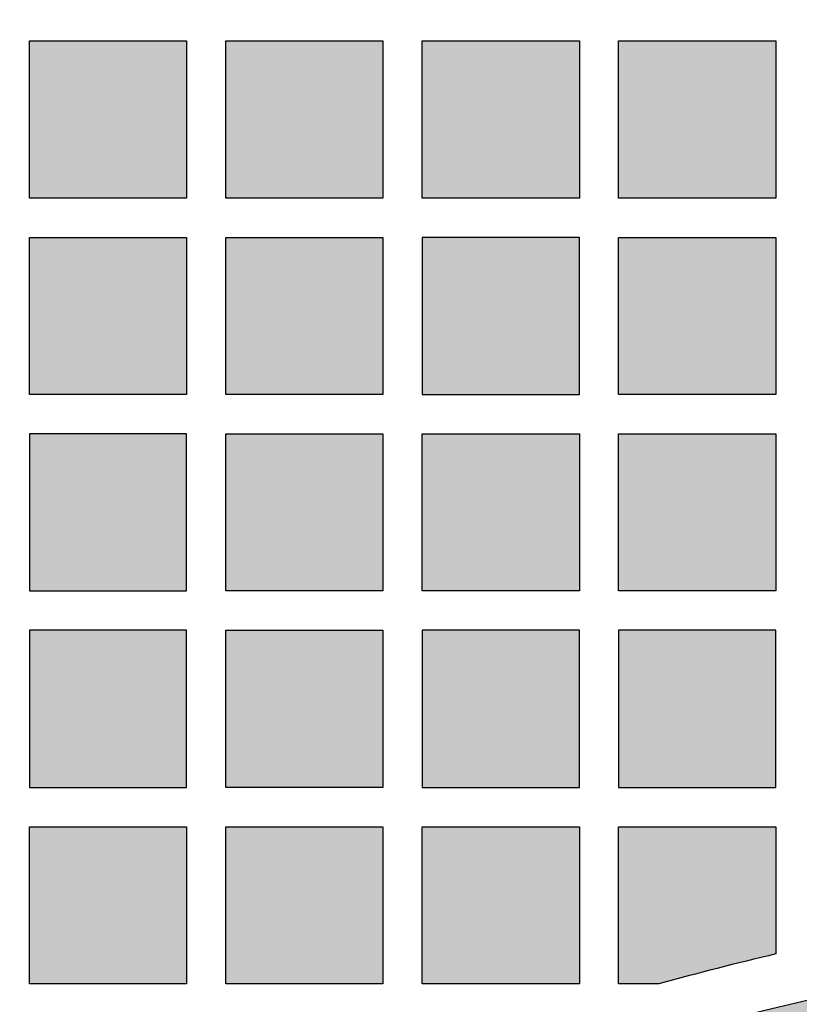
# Model space of a CAD drawing. Header units: millimetres. Extents: x -3873 to -97, y 912 to 4165.
# Tile 544 of 656: x -1774 to -1714, y 3164 to 3239. Entities that reach past the tile are written whole.
import ezdxf

# ---------------------------------------------------------------- set-up
doc = ezdxf.new("R2010")
doc.units = ezdxf.units.MM
doc.layers.add('pattern', color=7, linetype='Continuous', true_color=0x000000)

msp = doc.modelspace()

# ---------------------------------------------------------------- hatches: boundary and pattern name
at = {"layer": 'pattern'}
for points in [[(-1773.149, 3225.095), (-1773.149, 3237.095), (-1761.149, 3237.095), (-1761.149, 3225.095)], [(-1758.148, 3225.095), (-1758.148, 3237.095), (-1746.149, 3237.095), (-1746.149, 3225.095)], [(-1743.149, 3237.095), (-1731.149, 3237.095), (-1731.149, 3225.095), (-1743.149, 3225.095)], [(-1716.149, 3237.095), (-1716.149, 3225.095), (-1728.149, 3225.095), (-1728.149, 3237.095)], [(-1773.149, 3222.095), (-1761.149, 3222.095), (-1761.149, 3210.095), (-1773.149, 3210.095)], [(-1746.149, 3222.095), (-1746.149, 3210.095), (-1758.148, 3210.095), (-1758.148, 3222.095)], [(-1731.149, 3222.095), (-1743.149, 3222.095), (-1743.149, 3210.095), (-1731.149, 3210.095)], [(-1716.149, 3222.095), (-1716.149, 3210.095), (-1728.149, 3210.095), (-1728.149, 3222.095)], [(-1761.149, 3207.095), (-1773.149, 3207.095), (-1773.149, 3195.095), (-1761.149, 3195.095)], [(-1746.149, 3207.095), (-1746.149, 3195.095), (-1758.148, 3195.095), (-1758.148, 3207.095)], [(-1731.149, 3195.095), (-1743.149, 3195.095), (-1743.149, 3207.095), (-1731.149, 3207.095)], [(-1716.149, 3207.095), (-1716.149, 3195.095), (-1728.149, 3195.095), (-1728.149, 3207.095)], [(-1761.149, 3192.095), (-1773.149, 3192.095), (-1773.149, 3180.095), (-1761.149, 3180.095)], [(-1746.149, 3192.095), (-1746.149, 3180.095), (-1758.148, 3180.095), (-1758.148, 3192.095)], [(-1731.149, 3192.095), (-1743.149, 3192.095), (-1743.149, 3180.095), (-1731.149, 3180.095)], [(-1728.149, 3192.095), (-1728.149, 3180.095), (-1716.149, 3180.095), (-1716.149, 3192.095)], [(-1761.149, 3177.095), (-1761.149, 3165.095), (-1773.149, 3165.095), (-1773.149, 3177.095)], [(-1746.149, 3177.095), (-1746.149, 3165.095), (-1758.148, 3165.095), (-1758.148, 3177.095)], [(-1731.149, 3177.095), (-1731.149, 3165.095), (-1743.149, 3165.095), (-1743.149, 3177.095)], [(-1716.149, 3167.379), (-1725.069, 3165.095), (-1728.149, 3165.095), (-1728.149, 3177.095), (-1716.149, 3177.095)], [(-1803.27, 3124.356), (-1803.97, 3123.213), (-1804.641, 3122.048), (-1805.279, 3120.862), (-1805.886, 3119.656), (-1806.459, 3118.431), (-1806.998, 3117.189), (-1807.502, 3115.932), (-1807.97, 3114.66), (-1808.402, 3113.375), (-1808.797, 3112.079), (-1809.156, 3110.774), (-1809.477, 3109.46), (-1809.76, 3108.14), (-1810.005, 3106.816), (-1810.213, 3105.488), (-1810.383, 3104.158), (-1806.355, 3107.298), (-1802.25, 3110.366), (-1798.07, 3113.357), (-1793.818, 3116.27), (-1789.496, 3119.101), (-1785.105, 3121.85), (-1780.649, 3124.512), (-1776.129, 3127.087), (-1771.549, 3129.571), (-1766.911, 3131.962), (-1762.218, 3134.26), (-1757.473, 3136.461), (-1752.678, 3138.564), (-1747.838, 3140.568), (-1742.954, 3142.47), (-1738.03, 3144.271), (-1733.07, 3145.967), (-1728.077, 3147.559), (-1723.053, 3149.046), (-1718.002, 3150.426), (-1712.929, 3151.698), (-1707.835, 3152.864), (-1702.725, 3153.921), (-1697.602, 3154.87), (-1692.469, 3155.711), (-1687.33, 3156.443), (-1682.188, 3157.067), (-1677.046, 3157.584), (-1671.908, 3157.993), (-1666.778, 3158.296), (-1661.657, 3158.493), (-1656.55, 3158.585), (-1656.55, 3170.585), (-1661.363, 3170.505), (-1666.186, 3170.337), (-1671.017, 3170.078), (-1675.854, 3169.73), (-1680.692, 3169.291), (-1685.532, 3168.762), (-1690.369, 3168.142), (-1695.201, 3167.431), (-1700.026, 3166.628), (-1704.841, 3165.735), (-1709.643, 3164.75), (-1714.43, 3163.675), (-1719.2, 3162.51), (-1723.95, 3161.255), (-1728.676, 3159.91), (-1733.378, 3158.477), (-1738.052, 3156.956), (-1742.696, 3155.348), (-1747.307, 3153.654), (-1751.883, 3151.874), (-1756.422, 3150.011), (-1760.921, 3148.064), (-1765.379, 3146.036), (-1769.792, 3143.928), (-1774.159, 3141.741), (-1778.478, 3139.476), (-1782.747, 3137.136), (-1786.963, 3134.721), (-1791.125, 3132.234), (-1795.232, 3129.676), (-1799.28, 3127.05)]]:
    msp.add_hatch(color=256, dxfattribs=at).paths.add_polyline_path(points, flags=0)

# ---------------------------------------------------------------- linework, layer by layer
for points in [[(-1773.149, 3225.095), (-1773.149, 3237.095), (-1761.149, 3237.095), (-1761.149, 3225.095)], [(-1758.148, 3225.095), (-1758.148, 3237.095), (-1746.149, 3237.095), (-1746.149, 3225.095)], [(-1743.149, 3237.095), (-1731.149, 3237.095), (-1731.149, 3225.095), (-1743.149, 3225.095)], [(-1716.149, 3237.095), (-1716.149, 3225.095), (-1728.149, 3225.095), (-1728.149, 3237.095)], [(-1773.149, 3222.095), (-1761.149, 3222.095), (-1761.149, 3210.095), (-1773.149, 3210.095)], [(-1746.149, 3222.095), (-1746.149, 3210.095), (-1758.148, 3210.095), (-1758.148, 3222.095)], [(-1731.149, 3222.095), (-1743.149, 3222.095), (-1743.149, 3210.095), (-1731.149, 3210.095)], [(-1716.149, 3222.095), (-1716.149, 3210.095), (-1728.149, 3210.095), (-1728.149, 3222.095)], [(-1761.149, 3207.095), (-1773.149, 3207.095), (-1773.149, 3195.095), (-1761.149, 3195.095)], [(-1746.149, 3207.095), (-1746.149, 3195.095), (-1758.148, 3195.095), (-1758.148, 3207.095)], [(-1731.149, 3195.095), (-1743.149, 3195.095), (-1743.149, 3207.095), (-1731.149, 3207.095)], [(-1716.149, 3207.095), (-1716.149, 3195.095), (-1728.149, 3195.095), (-1728.149, 3207.095)], [(-1761.149, 3192.095), (-1773.149, 3192.095), (-1773.149, 3180.095), (-1761.149, 3180.095)], [(-1746.149, 3192.095), (-1746.149, 3180.095), (-1758.148, 3180.095), (-1758.148, 3192.095)], [(-1731.149, 3192.095), (-1743.149, 3192.095), (-1743.149, 3180.095), (-1731.149, 3180.095)], [(-1728.149, 3192.095), (-1728.149, 3180.095), (-1716.149, 3180.095), (-1716.149, 3192.095)], [(-1761.149, 3177.095), (-1761.149, 3165.095), (-1773.149, 3165.095), (-1773.149, 3177.095)], [(-1746.149, 3177.095), (-1746.149, 3165.095), (-1758.148, 3165.095), (-1758.148, 3177.095)], [(-1731.149, 3177.095), (-1731.149, 3165.095), (-1743.149, 3165.095), (-1743.149, 3177.095)]]:
    msp.add_lwpolyline(points, close=True, dxfattribs=at)
msp.add_lwpolyline([(-1725.069, 3165.095), (-1728.149, 3165.095), (-1728.149, 3177.095), (-1716.149, 3177.095), (-1716.149, 3167.379)], dxfattribs=at)
for centre, radius, start, end in [((-1654.795, 2908.854), 387.7, 90.25949, 130.7236), ((-1654.615, 2908.502), 262.09, 90.42318, 124.55459), ((-1654.615, 2908.502), 266.09, 103.37088, 105.35379)]:
    msp.add_arc(centre, radius, start, end, dxfattribs=at)
at = {"layer": 'pattern', "extrusion": (0, 0, -1)}
msp.add_arc((1654.795, 2908.854), 375.7, 54.15167, 89.73222, dxfattribs=at)

doc.saveas('drawing.dxf')
